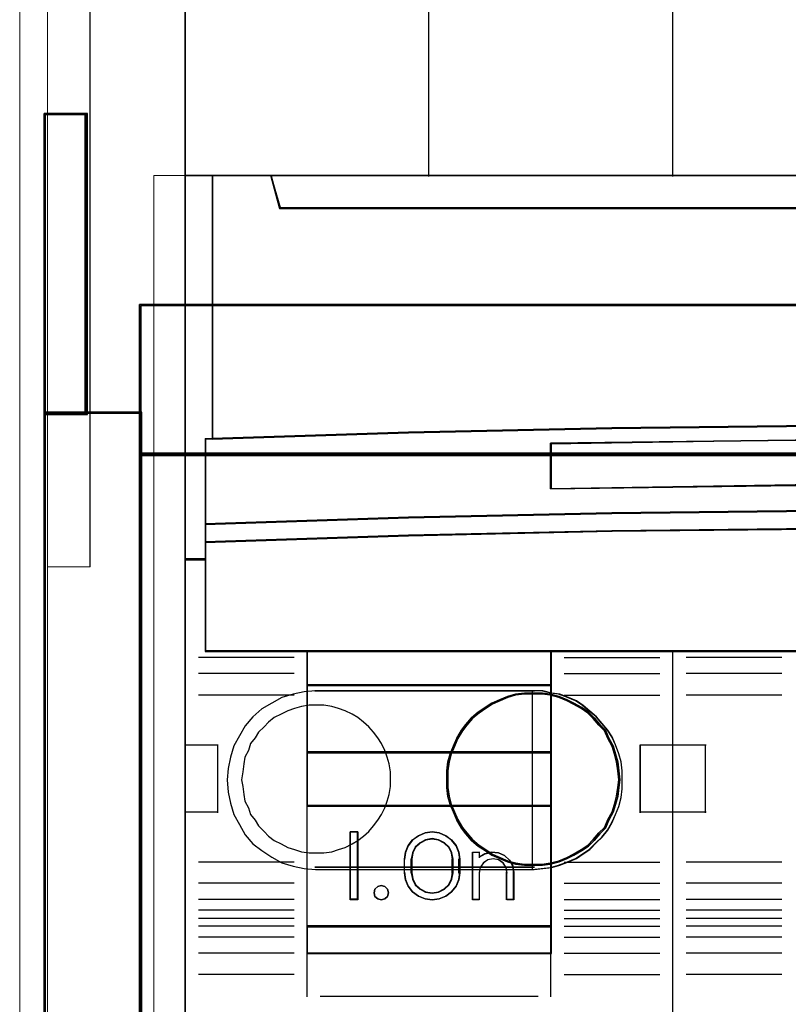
# Model space of a CAD drawing. Header units: millimetres. Extents: x -1290 to 1795, y -4192 to -1311.
# Tile 284 of 656: x 1411.54 to 1417.21, y -3716.46 to -3709.19. Entities that reach past the tile are written whole.
import ezdxf

# ---------------------------------------------------------------- set-up
doc = ezdxf.new("R2010")
doc.units = ezdxf.units.MM
doc.layers.add('30', color=7, linetype='Continuous')
doc.layers.add('45', color=7, linetype='Continuous')
doc.layers.add('Aparatura', color=7, linetype='Continuous', lineweight=13)

# ---------------------------------------------------------------- blocks, each defined once
blk = doc.blocks.new('*U227')
at = {"layer": '45', "color": 7}
for points in [[(297.576923, -383.521822), (279.564678, -383.521822), (279.564678, -465.544591), (297.576923, -465.544591), (315.578028, -465.544591), (333.590273, -465.544591), (333.590273, -383.521822), (315.578028, -383.521822), (297.576923, -383.521822)], [(280.605044, -411.997992), (280.605044, -402.288709), (279.564678, -402.288709), (279.564678, -416.455887), (280.340642, -416.455887), (280.340642, -415.822194), (280.340642, -415.149928), (280.340642, -412.009013), (280.605044, -411.997992)], [(295.319944, -411.617111), (302.822511, -411.534364), (310.330649, -411.534364), (317.833216, -411.617111), (325.335784, -411.77709), (332.582139, -412.008783), (332.582139, -402.288709), (330.409903, -402.288709), (330.092422, -403.480273), (283.060738, -403.480273), (282.743257, -402.288709), (280.571022, -402.288709), (280.571022, -412.008783), (287.811807, -411.77709), (295.319944, -411.617111)], [(283.060571, -403.509553), (330.09438, -403.509553), (330.411875, -402.288709), (324.591135, -402.288709), (315.578735, -402.288709), (306.577475, -402.288709), (297.576216, -402.288709), (288.563816, -402.288709), (282.743076, -402.288709), (283.060571, -403.509553)], [(317.833293, -414.747521), (325.335846, -414.902839), (332.832829, -415.152456), (332.832829, -411.990633), (332.582187, -411.979539), (325.335846, -411.746562), (317.833293, -411.585697), (310.33074, -411.502491), (302.822618, -411.502491), (295.320065, -411.585697), (287.811942, -411.746562), (280.571171, -411.979539), (280.314959, -411.990633), (280.314959, -415.152456), (287.811942, -414.902839), (295.320065, -414.747521), (302.822618, -414.664315), (310.33074, -414.664315), (317.833293, -414.747521)], [(320.09238, -412.158471), (320.09238, -413.838253), (311.080653, -413.720669), (302.074499, -413.720669), (293.057199, -413.838253), (293.057199, -412.158471), (302.074499, -412.046485), (311.080653, -412.046485), (320.09238, -412.158471)], [(311.080653, -413.720669), (320.09238, -413.838253), (320.09238, -412.158471), (311.080653, -412.046485), (302.074499, -412.046485), (293.057199, -412.158471), (293.057199, -413.838253), (302.074499, -413.720669), (311.080653, -413.720669)], [(302.822618, -414.635393), (295.320065, -414.720288), (287.811942, -414.878758), (280.314959, -415.133443), (280.314959, -415.82392), (287.811942, -415.574896), (295.320065, -415.405106), (302.822618, -415.325871), (310.33074, -415.325871), (317.833293, -415.405106), (325.335846, -415.574896), (332.832829, -415.82392), (332.832829, -415.133443), (325.335846, -414.878758), (317.833293, -414.720288), (310.33074, -414.635393), (302.822618, -414.635393)], [(302.076261, -419.841934), (311.077097, -419.841934), (315.577514, -419.841934), (320.083502, -419.841934), (329.089907, -419.841934), (332.832829, -419.841934), (332.832829, -416.430936), (332.832829, -415.794142), (325.335846, -415.5505), (317.833293, -415.38438), (310.33074, -415.306857), (302.822618, -415.306857), (295.320065, -415.38438), (287.811942, -415.5505), (280.314959, -415.794142), (280.314959, -416.430936), (280.314959, -419.841934), (284.063451, -419.841934), (293.064286, -419.841934), (297.575843, -419.841934), (302.076261, -419.841934)], [(293.089431, -421.095094), (293.089431, -419.809617), (284.060991, -419.809617), (284.060991, -421.095094), (293.089431, -421.095094)], [(293.089431, -421.062778), (284.060991, -421.062778), (284.060991, -423.569099), (293.089431, -423.569099), (293.089431, -421.062778)], [(293.089431, -425.542198), (293.089431, -423.536782), (284.060991, -423.536782), (284.060991, -425.542198), (293.089431, -425.542198)], [(293.089431, -429.983916), (293.089431, -425.509882), (284.060991, -425.509882), (284.060991, -429.983916), (293.089431, -429.983916)], [(285.953705, -426.488353), (285.953705, -428.994674), (285.670783, -428.994674), (285.670783, -426.488353), (285.953705, -426.488353)], [(287.669144, -427.490881), (287.708732, -427.234679), (287.810531, -426.995186), (287.968883, -426.783541), (288.183791, -426.627593), (288.426976, -426.52734), (288.687127, -426.488353), (288.947278, -426.52734), (289.196118, -426.627593), (289.40537, -426.783541), (289.569378, -426.995186), (289.671176, -427.234679), (289.705109, -427.490881), (289.705109, -427.992145), (289.671176, -428.253917), (289.569378, -428.493409), (289.40537, -428.699485), (289.196118, -428.855434), (288.947278, -428.961256), (288.687127, -428.994674), (288.426976, -428.961256), (288.183791, -428.855434), (287.968883, -428.699485), (287.810531, -428.493409), (287.708732, -428.253917), (287.669144, -427.992145), (287.669144, -427.490881)], [(289.459791, -427.992863), (289.459791, -427.490163), (289.420013, -427.255569), (289.312046, -427.054489), (289.141571, -426.886922), (288.925636, -426.775211), (288.686971, -426.736112), (288.448307, -426.775211), (288.243737, -426.886922), (288.067579, -427.054489), (287.959612, -427.255569), (287.919835, -427.490163), (287.919835, -427.992863), (287.959612, -428.227457), (288.067579, -428.439708), (288.243737, -428.60169), (288.448307, -428.707815), (288.686971, -428.746914), (288.925636, -428.707815), (289.141571, -428.60169), (289.312046, -428.439708), (289.420013, -428.227457), (289.459791, -427.992863)], [(290.174258, -428.994674), (290.174258, -427.235222), (290.42439, -427.235222), (290.42439, -427.420132), (290.640412, -427.291255), (290.879174, -427.235222), (291.13499, -427.257635), (291.362382, -427.352892), (291.544296, -427.526596), (291.663677, -427.739523), (291.703471, -427.986071), (291.703471, -428.994674), (291.447654, -428.994674), (291.447654, -427.986071), (291.413546, -427.795557), (291.305534, -427.63306), (291.13499, -427.520993), (290.941707, -427.481769), (290.742739, -427.520993), (290.57788, -427.63306), (290.464183, -427.795557), (290.42439, -427.986071), (290.42439, -428.994674), (290.174258, -428.994674)], [(287.042657, -428.595865), (287.078231, -428.730756), (287.042657, -428.865647), (286.947792, -428.959485), (286.811424, -428.994674), (286.680986, -428.959485), (286.580192, -428.865647), (286.544618, -428.730756), (286.580192, -428.595865), (286.680986, -428.502027), (286.811424, -428.466838), (286.947792, -428.502027), (287.042657, -428.595865)], [(293.089431, -429.9516), (284.060991, -429.9516), (284.060991, -430.973159), (293.089431, -430.973159), (293.089431, -429.9516)]]:
    blk.add_lwpolyline(points, close=True, dxfattribs=at)
at = {"layer": '45', "color": 139}
for points in [[(297.576923, -383.521822), (279.564678, -383.521822), (279.564678, -465.544591), (297.576923, -465.544591), (315.578028, -465.544591), (333.590273, -465.544591), (333.590273, -383.521822), (315.578028, -383.521822), (297.576923, -383.521822)], [(297.582292, -383.537981), (279.580794, -383.537981), (279.580794, -465.528433), (297.582292, -465.528433), (315.572658, -465.528433), (333.574157, -465.528433), (333.574157, -383.537981), (315.572658, -383.537981), (297.582292, -383.537981)], [(287.078231, -428.730756), (287.042657, -428.595865), (286.947792, -428.502027), (286.811424, -428.466838), (286.680986, -428.502027), (286.580192, -428.595865), (286.544618, -428.730756), (286.580192, -428.865647), (286.680986, -428.959485), (286.811424, -428.994674), (286.947792, -428.959485), (287.042657, -428.865647), (287.078231, -428.730756)]]:
    blk.add_lwpolyline(points, close=True, dxfattribs=at)
for points in [[(297.566047, -402.322821), (297.566047, -383.521822)], [(288.559095, -395.076753), (288.559095, -402.322821)], [(279.564678, -402.288709), (333.590273, -402.288709)], [(280.571022, -402.288709), (280.571022, -412.008783)], [(282.743076, -402.288709), (283.092252, -403.509553)], [(283.06002, -403.477237), (330.094931, -403.477237)], [(332.832829, -412.019555), (325.335846, -411.761023), (317.833293, -411.590627), (310.33074, -411.502491), (302.822618, -411.502491), (295.320065, -411.590627), (287.811942, -411.761023), (280.314959, -412.019555)], [(280.314959, -411.987238), (280.314959, -419.841934)], [(320.09238, -412.190114), (311.080653, -412.046485), (302.074499, -412.046485), (293.057199, -412.190114)], [(293.057199, -413.838253), (293.057199, -412.156002)], [(320.09238, -413.838253), (311.080653, -413.691034), (302.074499, -413.691034), (293.057199, -413.838253)], [(332.832829, -415.152456), (325.335846, -414.888049), (317.833293, -414.723529), (310.33074, -414.635393), (302.822618, -414.635393), (295.320065, -414.723529), (287.811942, -414.888049), (280.314959, -415.152456)], [(332.832829, -415.82392), (325.335846, -415.565389), (317.833293, -415.389117), (310.33074, -415.306857), (302.822618, -415.306857), (295.320065, -415.389117), (287.811942, -415.565389), (280.314959, -415.82392)], [(280.348981, -416.421775), (279.564678, -416.421775)], [(332.832829, -419.809617), (280.314959, -419.809617)], [(284.060991, -419.809617), (284.060991, -430.973159)], [(284.060991, -419.809617), (293.089431, -419.809617)], [(293.057199, -419.809617), (293.057199, -430.973159)], [(297.566047, -465.544591), (297.566047, -419.809617)], [(283.593633, -420.060968), (280.066059, -420.060968)], [(293.563952, -420.060968), (297.091526, -420.060968)], [(301.58963, -420.060968), (298.060265, -420.060968)], [(283.593633, -420.649845), (280.066059, -420.649845)], [(293.563952, -420.649845), (297.091526, -420.649845)], [(301.58963, -420.649845), (298.060265, -420.649845)], [(284.060991, -421.062778), (293.089431, -421.062778)], [(283.593633, -421.441599), (280.066059, -421.441599)], [(293.563952, -421.441599), (297.091526, -421.441599)], [(301.58963, -421.441599), (298.060265, -421.441599)], [(279.564678, -423.283637), (280.800224, -423.283637)], [(280.766202, -423.283637), (280.766202, -425.784572)], [(284.060991, -423.536782), (293.089431, -423.536782)], [(296.357361, -425.784572), (296.357361, -423.283637)], [(296.357361, -423.283637), (297.598279, -423.283637)], [(297.566047, -423.283637), (298.794431, -423.283637)], [(298.762199, -423.283637), (298.762199, -425.784572)], [(279.564678, -425.75046), (280.800224, -425.75046)], [(284.060991, -425.509882), (293.089431, -425.509882)], [(296.357361, -425.75046), (297.598279, -425.75046)], [(297.566047, -425.75046), (298.794431, -425.75046)], [(285.953705, -426.488353), (285.670783, -426.488353)], [(285.670783, -426.488353), (285.670783, -428.994674)], [(285.921473, -426.488353), (285.921473, -428.994674)], [(289.705109, -427.509912), (289.671176, -427.248847), (289.569378, -427.004808), (289.40537, -426.789145), (289.196118, -426.630236), (288.947278, -426.52808), (288.687127, -426.488353), (288.426976, -426.52808), (288.183791, -426.630236), (287.968883, -426.789145), (287.810531, -427.004808), (287.708732, -427.248847), (287.669144, -427.509912)], [(289.459791, -427.509912), (289.420013, -427.269174), (289.312046, -427.062828), (289.141571, -426.890872), (288.925636, -426.776235), (288.686971, -426.736112), (288.448307, -426.776235), (288.243737, -426.890872), (288.067579, -427.062828), (287.959612, -427.269174), (287.919835, -427.509912)], [(290.174258, -427.235222), (290.451809, -427.235222)], [(290.174258, -427.235222), (290.174258, -428.994674)], [(290.417786, -427.235222), (290.417786, -427.44887)], [(291.703471, -428.005431), (291.663472, -427.752526), (291.543474, -427.534109), (291.360621, -427.355926), (291.132055, -427.258213), (290.874919, -427.235222), (290.634924, -427.2927), (290.417786, -427.4249)], [(283.593633, -427.597884), (280.066059, -427.597884)], [(287.669144, -428.005431), (287.669144, -427.477595)], [(287.919835, -428.005431), (287.919835, -427.477595)], [(289.427559, -428.005431), (289.427559, -427.477595)], [(289.672877, -428.005431), (289.672877, -427.477595)], [(291.45278, -428.005431), (291.41828, -427.806026), (291.309031, -427.635946), (291.136532, -427.518649), (290.941033, -427.477595), (290.739784, -427.518649), (290.573035, -427.635946), (290.458036, -427.806026), (290.417786, -428.005431)], [(293.563952, -427.597884), (297.091526, -427.597884)], [(301.58963, -427.597884), (298.060265, -427.597884)], [(287.669144, -427.971319), (287.708732, -428.238528), (287.810531, -428.482996), (287.968883, -428.693353), (288.183791, -428.852541), (288.426976, -428.960562), (288.687127, -428.994674), (288.947278, -428.960562), (289.196118, -428.852541), (289.40537, -428.693353), (289.569378, -428.482996), (289.671176, -428.238528), (289.705109, -427.971319)], [(287.919835, -427.971319), (287.959612, -428.212615), (288.067579, -428.430931), (288.243737, -428.59754), (288.448307, -428.706698), (288.686971, -428.746914), (288.925636, -428.706698), (289.141571, -428.59754), (289.312046, -428.430931), (289.420013, -428.212615), (289.459791, -427.971319)], [(290.417786, -427.971319), (290.417786, -428.994674)], [(291.420548, -427.971319), (291.420548, -428.994674)], [(291.671239, -427.971319), (291.671239, -428.994674)], [(283.593633, -428.384252), (280.066059, -428.384252)], [(293.563952, -428.384252), (297.091526, -428.384252)], [(301.58963, -428.384252), (298.060265, -428.384252)], [(283.593633, -428.983901), (280.066059, -428.983901)], [(285.953705, -428.962357), (285.670783, -428.962357)], [(290.174258, -428.962357), (290.451809, -428.962357)], [(291.420548, -428.962357), (291.703471, -428.962357)], [(293.563952, -428.983901), (297.091526, -428.983901)], [(301.58963, -428.983901), (298.060265, -428.983901)], [(283.593633, -429.37888), (280.066059, -429.37888)], [(293.563952, -429.37888), (297.091526, -429.37888)], [(301.58963, -429.37888), (298.060265, -429.37888)], [(283.593633, -429.67691), (280.066059, -429.67691)], [(293.563952, -429.67691), (297.091526, -429.67691)], [(301.58963, -429.67691), (298.060265, -429.67691)], [(283.593633, -429.962372), (280.066059, -429.962372)], [(284.060991, -429.9516), (293.089431, -429.9516)], [(293.563952, -429.962372), (297.091526, -429.962372)], [(301.58963, -429.962372), (298.060265, -429.962372)], [(283.593633, -430.368123), (280.066059, -430.368123)], [(293.563952, -430.368123), (297.091526, -430.368123)], [(301.58963, -430.368123), (298.060265, -430.368123)], [(283.593633, -430.957001), (280.066059, -430.957001)], [(284.060991, -430.940843), (293.089431, -430.940843)], [(284.060991, -430.940843), (284.060991, -432.572824)], [(293.057199, -430.940843), (293.057199, -432.572824)], [(293.563952, -430.957001), (297.091526, -430.957001)], [(301.58963, -430.957001), (298.060265, -430.957001)], [(283.593633, -431.743368), (280.066059, -431.743368)], [(293.563952, -431.743368), (297.091526, -431.743368)], [(301.58963, -431.743368), (298.060265, -431.743368)], [(284.557001, -432.540508), (292.595213, -432.540508)]]:
    blk.add_lwpolyline(points, dxfattribs=at)
at = {"layer": '45', "color": 59}
for points in [[(297.566047, -402.322821), (297.566047, -383.521822)], [(297.566047, -465.544591), (297.566047, -419.809617)], [(296.357361, -423.283637), (296.357361, -425.784572)]]:
    blk.add_lwpolyline(points, dxfattribs=at)
at = {"layer": '45', "color": 140}
for points in [[(280.605044, -411.997992), (280.605044, -402.288709), (279.564678, -402.288709), (279.564678, -416.455887), (280.340642, -416.455887), (280.340642, -415.822194), (280.340642, -415.149928), (280.340642, -412.009013), (280.605044, -411.997992)], [(280.588928, -411.992003), (280.588928, -402.304868), (279.580794, -402.304868), (279.580794, -416.439729), (280.332717, -416.439729), (280.332717, -415.807481), (280.332717, -415.136748), (280.332717, -412.002999), (280.588928, -411.992003)], [(295.319944, -411.617111), (302.822511, -411.534364), (310.330649, -411.534364), (317.833216, -411.617111), (325.335784, -411.77709), (332.582139, -412.008783), (332.582139, -402.288709), (330.409903, -402.288709), (330.092422, -403.480273), (283.060738, -403.480273), (282.743257, -402.288709), (280.571022, -402.288709), (280.571022, -412.008783), (287.811807, -411.77709), (295.319944, -411.617111)], [(283.074693, -403.493395), (330.078467, -403.493395), (330.395759, -402.304868), (324.578736, -402.304868), (315.572092, -402.304868), (306.57658, -402.304868), (297.581069, -402.304868), (288.574424, -402.304868), (282.757401, -402.304868), (283.074693, -403.493395)]]:
    blk.add_lwpolyline(points, close=True, dxfattribs=at)
at = {"layer": '45', "color": 59}
for points in [[(295.32692, -411.602255), (302.824838, -411.519783), (310.328322, -411.519783), (317.82624, -411.602255), (325.324158, -411.761702), (332.566023, -411.992624), (332.566023, -402.304868), (330.395133, -402.304868), (330.077849, -403.49247), (283.075311, -403.49247), (282.758027, -402.304868), (280.587137, -402.304868), (280.587137, -411.992624), (287.823435, -411.761702), (295.32692, -411.602255)], [(283.060571, -403.509553), (330.09438, -403.509553), (330.411875, -402.288709), (324.591135, -402.288709), (315.578735, -402.288709), (306.577475, -402.288709), (297.576216, -402.288709), (288.563816, -402.288709), (282.743076, -402.288709), (283.060571, -403.509553)], [(317.833293, -414.747521), (325.335846, -414.902839), (332.832829, -415.152456), (332.832829, -411.990633), (332.582187, -411.979539), (325.335846, -411.746562), (317.833293, -411.585697), (310.33074, -411.502491), (302.822618, -411.502491), (295.320065, -411.585697), (287.811942, -411.746562), (280.571171, -411.979539), (280.314959, -411.990633), (280.314959, -415.152456), (287.811942, -414.902839), (295.320065, -414.747521), (302.822618, -414.664315), (310.33074, -414.664315), (317.833293, -414.747521)], [(320.09238, -412.158471), (320.09238, -413.838253), (311.080653, -413.720669), (302.074499, -413.720669), (293.057199, -413.838253), (293.057199, -412.158471), (302.074499, -412.046485), (311.080653, -412.046485), (320.09238, -412.158471)], [(311.080653, -413.720669), (320.09238, -413.838253), (320.09238, -412.158471), (311.080653, -412.046485), (302.074499, -412.046485), (293.057199, -412.158471), (293.057199, -413.838253), (302.074499, -413.720669), (311.080653, -413.720669)], [(311.075281, -413.708309), (320.076264, -413.823891), (320.076264, -412.172721), (311.075281, -412.062643), (302.079864, -412.062643), (293.073315, -412.172721), (293.073315, -413.823891), (302.079864, -413.708309), (311.075281, -413.708309)], [(302.822618, -414.635393), (295.320065, -414.720288), (287.811942, -414.878758), (280.314959, -415.133443), (280.314959, -415.82392), (287.811942, -415.574896), (295.320065, -415.405106), (302.822618, -415.325871), (310.33074, -415.325871), (317.833293, -415.405106), (325.335846, -415.574896), (332.832829, -415.82392), (332.832829, -415.133443), (325.335846, -414.878758), (317.833293, -414.720288), (310.33074, -414.635393), (302.822618, -414.635393)], [(302.82492, -414.651551), (295.326972, -414.734138), (287.823457, -414.888299), (280.331075, -415.136059), (280.331075, -415.807762), (287.823457, -415.565508), (295.326972, -415.400335), (302.82492, -415.323255), (310.328435, -415.323255), (317.826383, -415.400335), (325.324331, -415.565508), (332.816713, -415.807762), (332.816713, -415.136059), (325.324331, -414.888299), (317.826383, -414.734138), (310.328435, -414.651551), (302.82492, -414.651551)], [(302.076261, -419.841934), (311.077097, -419.841934), (315.577514, -419.841934), (320.083502, -419.841934), (329.089907, -419.841934), (332.832829, -419.841934), (332.832829, -416.430936), (332.832829, -415.794142), (325.335846, -415.5505), (317.833293, -415.38438), (310.33074, -415.306857), (302.822618, -415.306857), (295.320065, -415.38438), (287.811942, -415.5505), (280.314959, -415.794142), (280.314959, -416.430936), (280.314959, -419.841934), (284.063451, -419.841934), (293.064286, -419.841934), (297.575843, -419.841934), (302.076261, -419.841934)], [(302.079022, -419.825776), (311.074333, -419.825776), (315.571989, -419.825776), (320.075211, -419.825776), (329.076089, -419.825776), (332.816713, -419.825776), (332.816713, -416.439084), (332.816713, -415.806828), (325.324331, -415.564922), (317.826383, -415.399986), (310.328435, -415.323015), (302.82492, -415.323015), (295.326972, -415.399986), (287.823457, -415.564922), (280.331075, -415.806828), (280.331075, -416.439084), (280.331075, -419.825776), (284.077266, -419.825776), (293.072577, -419.825776), (297.581366, -419.825776), (302.079022, -419.825776)], [(293.089431, -421.095094), (293.089431, -419.809617), (284.060991, -419.809617), (284.060991, -421.095094), (293.089431, -421.095094)], [(293.073315, -421.078936), (293.073315, -419.82398), (284.077107, -419.82398), (284.077107, -421.078936), (293.073315, -421.078936)], [(293.089431, -421.062778), (284.060991, -421.062778), (284.060991, -423.569099), (293.089431, -423.569099), (293.089431, -421.062778)], [(293.073315, -421.077141), (284.077107, -421.077141), (284.077107, -423.552941), (293.073315, -423.552941), (293.073315, -421.077141)], [(293.089431, -425.542198), (293.089431, -423.536782), (284.060991, -423.536782), (284.060991, -425.542198), (293.089431, -425.542198)], [(293.073315, -425.52604), (293.073315, -423.551145), (284.077107, -423.551145), (284.077107, -425.52604), (293.073315, -425.52604)], [(293.089431, -429.983916), (293.089431, -425.509882), (284.060991, -425.509882), (284.060991, -429.983916), (293.089431, -429.983916)], [(285.953705, -426.488353), (285.953705, -428.994674), (285.670783, -428.994674), (285.670783, -426.488353), (285.953705, -426.488353)], [(287.669144, -427.490881), (287.708732, -427.234679), (287.810531, -426.995186), (287.968883, -426.783541), (288.183791, -426.627593), (288.426976, -426.52734), (288.687127, -426.488353), (288.947278, -426.52734), (289.196118, -426.627593), (289.40537, -426.783541), (289.569378, -426.995186), (289.671176, -427.234679), (289.705109, -427.490881), (289.705109, -427.992145), (289.671176, -428.253917), (289.569378, -428.493409), (289.40537, -428.699485), (289.196118, -428.855434), (288.947278, -428.961256), (288.687127, -428.994674), (288.426976, -428.961256), (288.183791, -428.855434), (287.968883, -428.699485), (287.810531, -428.493409), (287.708732, -428.253917), (287.669144, -427.992145), (287.669144, -427.490881)], [(289.459791, -427.992863), (289.459791, -427.490163), (289.420013, -427.255569), (289.312046, -427.054489), (289.141571, -426.886922), (288.925636, -426.775211), (288.686971, -426.736112), (288.448307, -426.775211), (288.243737, -426.886922), (288.067579, -427.054489), (287.959612, -427.255569), (287.919835, -427.490163), (287.919835, -427.992863), (287.959612, -428.227457), (288.067579, -428.439708), (288.243737, -428.60169), (288.448307, -428.707815), (288.686971, -428.746914), (288.925636, -428.707815), (289.141571, -428.60169), (289.312046, -428.439708), (289.420013, -428.227457), (289.459791, -427.992863)], [(289.445465, -427.988151), (289.445465, -427.49308), (289.406428, -427.262048), (289.300469, -427.064019), (289.133166, -426.898996), (288.921249, -426.78898), (288.687024, -426.750475), (288.4528, -426.78898), (288.252036, -426.898996), (288.079156, -427.064019), (287.973197, -427.262048), (287.93416, -427.49308), (287.93416, -427.988151), (287.973197, -428.219183), (288.079156, -428.428213), (288.252036, -428.587736), (288.4528, -428.69225), (288.687024, -428.730756), (288.921249, -428.69225), (289.133166, -428.587736), (289.300469, -428.428213), (289.406428, -428.219183), (289.445465, -427.988151)], [(290.174258, -428.994674), (290.174258, -427.235222), (290.42439, -427.235222), (290.42439, -427.420132), (290.640412, -427.291255), (290.879174, -427.235222), (291.13499, -427.257635), (291.362382, -427.352892), (291.544296, -427.526596), (291.663677, -427.739523), (291.703471, -427.986071), (291.703471, -428.994674), (291.447654, -428.994674), (291.447654, -427.986071), (291.413546, -427.795557), (291.305534, -427.63306), (291.13499, -427.520993), (290.941707, -427.481769), (290.742739, -427.520993), (290.57788, -427.63306), (290.464183, -427.795557), (290.42439, -427.986071), (290.42439, -428.994674), (290.174258, -428.994674)], [(287.042657, -428.595865), (287.078231, -428.730756), (287.042657, -428.865647), (286.947792, -428.959485), (286.811424, -428.994674), (286.680986, -428.959485), (286.580192, -428.865647), (286.544618, -428.730756), (286.580192, -428.595865), (286.680986, -428.502027), (286.811424, -428.466838), (286.947792, -428.502027), (287.042657, -428.595865)], [(293.089431, -429.9516), (284.060991, -429.9516), (284.060991, -430.973159), (293.089431, -430.973159), (293.089431, -429.9516)], [(293.073315, -429.965963), (284.077107, -429.965963), (284.077107, -430.957001), (293.073315, -430.957001), (293.073315, -429.965963)]]:
    blk.add_lwpolyline(points, close=True, dxfattribs=at)
blk = doc.blocks.new('*U241')
at = {"layer": '30', "color": 7}
for points in [[(113.684562, -560.982282), (113.684562, -549.886963), (113.684562, -560.982282)], [(113.684562, -560.982282), (113.684562, -549.886963), (113.684562, -560.982282)], [(115.2854, -560.982282), (115.2854, -549.886963), (113.684562, -549.886963), (113.684562, -560.982282), (115.2854, -560.982282)], [(115.242425, -560.939193), (115.242425, -549.930052), (113.727538, -549.930052), (113.727538, -560.939193), (115.242425, -560.939193)], [(115.197659, -560.982282), (115.197659, -549.886963), (115.197659, -560.982282)], [(115.197659, -560.982282), (115.197659, -549.886963), (115.197659, -560.982282)], [(117.203183, -556.926566), (764.797637, -556.926566), (117.203183, -556.926566)], [(117.203183, -556.926566), (117.203183, -559.508292), (117.203183, -556.926566)], [(764.797637, -556.926566), (117.203183, -556.926566), (117.203183, -559.4618), (117.203183, -560.958004), (117.203183, -562.495769), (764.797637, -562.495769), (764.797637, -560.958004), (764.797637, -559.4618), (764.797637, -556.926566)], [(117.203183, -562.495769), (117.203183, -559.422115), (117.203183, -562.495769)], [(113.684562, -560.896104), (117.289134, -560.896104), (113.684562, -560.896104)], [(113.684562, -560.896104), (113.684562, -587.950368), (113.684562, -560.896104)], [(113.684562, -587.950368), (115.235366, -587.950368), (117.289134, -587.950368), (117.289134, -586.472442), (117.289134, -584.994515), (117.289134, -563.934064), (117.289134, -562.415084), (117.289134, -560.896104), (115.235366, -560.896104), (113.684562, -560.896104), (113.684562, -587.950368)], [(113.727538, -587.90728), (115.242133, -587.90728), (117.247949, -587.90728), (117.247949, -586.433963), (117.247949, -584.960646), (117.247949, -563.965882), (117.247949, -562.45164), (117.247949, -560.937398), (115.242133, -560.937398), (113.727538, -560.937398), (113.727538, -587.90728)], [(117.203183, -562.409592), (764.797637, -562.409592), (117.203183, -562.409592)], [(117.203183, -564.011052), (117.203183, -562.409592), (117.203183, -564.011052)], [(764.797637, -562.409592), (117.203183, -562.409592), (117.203183, -563.929167), (117.203183, -584.997873), (117.203183, -586.476379), (764.797637, -586.476379), (764.797637, -584.997873), (764.797637, -563.929167), (764.797637, -562.409592)], [(117.203183, -563.92308), (117.203183, -585.004184), (117.203183, -563.92308)], [(131.754183, -571.167353), (123.686906, -571.167353), (123.27531, -571.208815), (122.863714, -571.291741), (122.452119, -571.416129), (122.081683, -571.623442), (121.711246, -571.830755), (121.38197, -572.120993), (121.093853, -572.452694), (120.888055, -572.825858), (120.682257, -573.199022), (120.558778, -573.613648), (120.476459, -574.028274), (120.435299, -574.442901), (120.476459, -574.898989), (120.558778, -575.313616), (120.682257, -575.728242), (120.888055, -576.101406), (121.093853, -576.474569), (121.38197, -576.80627), (121.711246, -577.055046), (122.081683, -577.303822), (122.452119, -577.511135), (122.863714, -577.635523), (123.27531, -577.718448), (123.686906, -577.759911), (131.754183, -577.759911), (132.08346, -577.718448), (132.412736, -577.676986), (132.700853, -577.59406), (133.03013, -577.469672), (133.318247, -577.345285), (133.565204, -577.179434), (133.812162, -577.013584), (134.059119, -576.764808), (134.264917, -576.557495), (134.470715, -576.308719), (134.635353, -576.01848), (134.758832, -575.728242), (134.882311, -575.438004), (134.96463, -575.106303), (135.00579, -574.774602), (135.00579, -574.442901), (135.00579, -574.1112), (134.96463, -573.779498), (134.882311, -573.48926), (134.758832, -573.157559), (134.635353, -572.867321), (134.470715, -572.618545), (134.264917, -572.369769), (134.059119, -572.120993), (133.812162, -571.91368), (133.565204, -571.706367), (133.318247, -571.540516), (133.03013, -571.416129), (132.700853, -571.291741), (132.412736, -571.250278), (132.08346, -571.167353), (131.754183, -571.167353)], [(123.686906, -577.759911), (131.754183, -577.759911), (132.08346, -577.718448), (132.412736, -577.676986), (132.700853, -577.59406), (133.03013, -577.469672), (133.318247, -577.345285), (133.565204, -577.179434), (133.812162, -577.013584), (134.059119, -576.764808), (134.264917, -576.557495), (134.470715, -576.308719), (134.635353, -576.01848), (134.758832, -575.728242), (134.882311, -575.438004), (134.96463, -575.106303), (135.00579, -574.774602), (135.00579, -574.442901), (135.00579, -574.1112), (134.96463, -573.779498), (134.882311, -573.48926), (134.758832, -573.157559), (134.635353, -572.867321), (134.470715, -572.618545), (134.264917, -572.369769), (134.059119, -572.120993), (133.812162, -571.91368), (133.565204, -571.706367), (133.318247, -571.540516), (133.03013, -571.416129), (132.700853, -571.291741), (132.412736, -571.250278), (132.08346, -571.167353), (131.754183, -571.167353), (123.686906, -571.167353), (123.27531, -571.208815), (122.863714, -571.291741), (122.452119, -571.416129), (122.081683, -571.623442), (121.711246, -571.830755), (121.38197, -572.120993), (121.093853, -572.452694), (120.888055, -572.825858), (120.682257, -573.199022), (120.558778, -573.613648), (120.476459, -574.028274), (120.435299, -574.442901), (120.476459, -574.898989), (120.558778, -575.313616), (120.682257, -575.728242), (120.888055, -576.101406), (121.093853, -576.474569), (121.38197, -576.80627), (121.711246, -577.055046), (122.081683, -577.303822), (122.452119, -577.511135), (122.863714, -577.635523), (123.27531, -577.718448), (123.686906, -577.759911)], [(123.667416, -571.167353), (131.773673, -571.167353), (123.667416, -571.167353)], [(134.92342, -574.443085), (134.881944, -574.111143), (134.840469, -573.779201), (134.757518, -573.488752), (134.674567, -573.198303), (134.508664, -572.907854), (134.384238, -572.617404), (134.17686, -572.409941), (133.969482, -572.160984), (133.762104, -571.953521), (133.513251, -571.78755), (133.222922, -571.621579), (132.974069, -571.4971), (132.68374, -571.372622), (132.351935, -571.289637), (132.061606, -571.248144), (131.729802, -571.248144), (131.397998, -571.248144), (131.066193, -571.289637), (130.775864, -571.372622), (130.485535, -571.4971), (130.195206, -571.621579), (129.946353, -571.78755), (129.6975, -571.953521), (129.448646, -572.160984), (129.241269, -572.409941), (129.075366, -572.617404), (128.909464, -572.907854), (128.785037, -573.198303), (128.660611, -573.488752), (128.57766, -573.779201), (128.536184, -574.111143), (128.536184, -574.443085), (128.536184, -574.733534), (128.57766, -575.065476), (128.660611, -575.355925), (128.785037, -575.646374), (128.909464, -575.936824), (129.075366, -576.227273), (129.241269, -576.434736), (129.448646, -576.683693), (129.6975, -576.891157), (129.946353, -577.057128), (130.195206, -577.223099), (130.485535, -577.347577), (130.775864, -577.472055), (131.066193, -577.55504), (131.397998, -577.596533), (131.729802, -577.596533), (132.061606, -577.596533), (132.351935, -577.55504), (132.68374, -577.472055), (132.974069, -577.347577), (133.222922, -577.223099), (133.513251, -577.057128), (133.762104, -576.891157), (133.969482, -576.683693), (134.17686, -576.434736), (134.384238, -576.227273), (134.508664, -575.936824), (134.674567, -575.646374), (134.757518, -575.355925), (134.840469, -575.065476), (134.881944, -574.733534), (134.92342, -574.443085)], [(131.729802, -577.596533), (131.397998, -577.596533), (131.066193, -577.55504), (130.775864, -577.472055), (130.485535, -577.347577), (130.195206, -577.223099), (129.946353, -577.057128), (129.6975, -576.891157), (129.448646, -576.683693), (129.241269, -576.434736), (129.075366, -576.227273), (128.909464, -575.936824), (128.785037, -575.646374), (128.660611, -575.355925), (128.57766, -575.065476), (128.536184, -574.733534), (128.536184, -574.443085), (128.536184, -574.111143), (128.57766, -573.779201), (128.660611, -573.488752), (128.785037, -573.198303), (128.909464, -572.907854), (129.075366, -572.617404), (129.241269, -572.409941), (129.448646, -572.160984), (129.6975, -571.953521), (129.946353, -571.78755), (130.195206, -571.621579), (130.485535, -571.4971), (130.775864, -571.372622), (131.066193, -571.289637), (131.397998, -571.248144), (131.729802, -571.248144), (132.061606, -571.248144), (132.351935, -571.289637), (132.68374, -571.372622), (132.974069, -571.4971), (133.222922, -571.621579), (133.513251, -571.78755), (133.762104, -571.953521), (133.969482, -572.160984), (134.17686, -572.409941), (134.384238, -572.617404), (134.508664, -572.907854), (134.674567, -573.198303), (134.757518, -573.488752), (134.840469, -573.779201), (134.881944, -574.111143), (134.92342, -574.443085), (134.881944, -574.733534), (134.840469, -575.065476), (134.757518, -575.355925), (134.674567, -575.646374), (134.508664, -575.936824), (134.384238, -576.227273), (134.17686, -576.434736), (133.969482, -576.683693), (133.762104, -576.891157), (133.513251, -577.057128), (133.222922, -577.223099), (132.974069, -577.347577), (132.68374, -577.472055), (132.351935, -577.55504), (132.061606, -577.596533), (131.729802, -577.596533)], [(128.536184, -574.443085), (128.536184, -574.733534), (128.57766, -575.065476), (128.660611, -575.355925), (128.785037, -575.646374), (128.909464, -575.936824), (129.075366, -576.227273), (129.241269, -576.434736), (129.448646, -576.683693), (129.6975, -576.891157), (129.946353, -577.057128), (130.195206, -577.223099), (130.485535, -577.347577), (130.775864, -577.472055), (131.066193, -577.55504), (131.397998, -577.596533), (131.729802, -577.596533), (132.061606, -577.596533), (132.351935, -577.55504), (132.68374, -577.472055), (132.974069, -577.347577), (133.222922, -577.223099), (133.513251, -577.057128), (133.762104, -576.891157), (133.969482, -576.683693), (134.17686, -576.434736), (134.384238, -576.227273), (134.508664, -575.936824), (134.674567, -575.646374), (134.757518, -575.355925), (134.840469, -575.065476), (134.881944, -574.733534), (134.92342, -574.443085), (134.881944, -574.111143), (134.840469, -573.779201), (134.757518, -573.488752), (134.674567, -573.198303), (134.508664, -572.907854), (134.384238, -572.617404), (134.17686, -572.409941), (133.969482, -572.160984), (133.762104, -571.953521), (133.513251, -571.78755), (133.222922, -571.621579), (132.974069, -571.4971), (132.68374, -571.372622), (132.351935, -571.289637), (132.061606, -571.248144), (131.729802, -571.248144), (131.397998, -571.248144), (131.066193, -571.289637), (130.775864, -571.372622), (130.485535, -571.4971), (130.195206, -571.621579), (129.946353, -571.78755), (129.6975, -571.953521), (129.448646, -572.160984), (129.241269, -572.409941), (129.075366, -572.617404), (128.909464, -572.907854), (128.785037, -573.198303), (128.660611, -573.488752), (128.57766, -573.779201), (128.536184, -574.111143), (128.536184, -574.443085)], [(128.57916, -574.442803), (128.57916, -574.72931), (128.620077, -575.056746), (128.701912, -575.343252), (128.824664, -575.629759), (128.947416, -575.916265), (129.111086, -576.202771), (129.274756, -576.407419), (129.479343, -576.652996), (129.724848, -576.857643), (129.970352, -577.021361), (130.215857, -577.185079), (130.502279, -577.307868), (130.788701, -577.430656), (131.075123, -577.512515), (131.402463, -577.553445), (131.729802, -577.553445), (132.057141, -577.553445), (132.343564, -577.512515), (132.670903, -577.430656), (132.957325, -577.307868), (133.20283, -577.185079), (133.489252, -577.021361), (133.734756, -576.857643), (133.939343, -576.652996), (134.143931, -576.407419), (134.348518, -576.202771), (134.47127, -575.916265), (134.63494, -575.629759), (134.716775, -575.343252), (134.79861, -575.056746), (134.839527, -574.72931), (134.880444, -574.442803), (134.839527, -574.115367), (134.79861, -573.787931), (134.716775, -573.501425), (134.63494, -573.214919), (134.47127, -572.928412), (134.348518, -572.641906), (134.143931, -572.437258), (133.939343, -572.191681), (133.734756, -571.987034), (133.489252, -571.823316), (133.20283, -571.659598), (132.957325, -571.53681), (132.670903, -571.414021), (132.343564, -571.332162), (132.057141, -571.291233), (131.729802, -571.291233), (131.402463, -571.291233), (131.075123, -571.332162), (130.788701, -571.414021), (130.502279, -571.53681), (130.215857, -571.659598), (129.970352, -571.823316), (129.724848, -571.987034), (129.479343, -572.191681), (129.274756, -572.437258), (129.111086, -572.641906), (128.947416, -572.928412), (128.824664, -573.214919), (128.701912, -573.501425), (128.620077, -573.787931), (128.57916, -574.115367), (128.57916, -574.442803)], [(131.685931, -577.759911), (132.022119, -577.718448), (132.358308, -577.676986), (132.652472, -577.59406), (132.98866, -577.469672), (133.282825, -577.345285), (133.534966, -577.179434), (133.787107, -577.013584), (134.039249, -576.764808), (134.249366, -576.557495), (134.459484, -576.308719), (134.627578, -576.01848), (134.753649, -575.728242), (134.879719, -575.438004), (134.963766, -575.106303), (135.00579, -574.774602), (135.00579, -574.442901), (135.00579, -574.1112), (134.963766, -573.779498), (134.879719, -573.48926), (134.753649, -573.157559), (134.627578, -572.867321), (134.459484, -572.618545), (134.249366, -572.369769), (134.039249, -572.120993), (133.787107, -571.91368), (133.534966, -571.706367), (133.282825, -571.540516), (132.98866, -571.416129), (132.652472, -571.291741), (132.358308, -571.250278), (132.022119, -571.167353), (131.685931, -571.167353), (131.685931, -577.759911)], [(126.455453, -574.443129), (126.455453, -574.152062), (126.413875, -573.860994), (126.330718, -573.611508), (126.247562, -573.362022), (126.122827, -573.112535), (125.998092, -572.90463), (125.831779, -572.696725), (125.665466, -572.488819), (125.457574, -572.322495), (125.249683, -572.156171), (125.041792, -572.031428), (124.792322, -571.906684), (124.542853, -571.823522), (124.293383, -571.74036), (124.002335, -571.698779), (123.711287, -571.698779), (123.461818, -571.698779), (123.17077, -571.74036), (122.9213, -571.823522), (122.67183, -571.906684), (122.422361, -572.031428), (122.172891, -572.156171), (121.965, -572.322495), (121.798687, -572.488819), (121.590795, -572.696725), (121.466061, -572.90463), (121.299748, -573.112535), (121.216591, -573.362022), (121.091856, -573.611508), (121.050278, -573.860994), (121.0087, -574.152062), (120.967121, -574.443129), (121.0087, -574.692615), (121.050278, -574.983683), (121.091856, -575.233169), (121.216591, -575.482656), (121.299748, -575.732142), (121.466061, -575.940047), (121.590795, -576.147953), (121.798687, -576.355858), (121.965, -576.522182), (122.172891, -576.688506), (122.422361, -576.81325), (122.67183, -576.937993), (122.9213, -577.021155), (123.17077, -577.104317), (123.461818, -577.145898), (123.711287, -577.145898), (124.002335, -577.145898), (124.293383, -577.104317), (124.542853, -577.021155), (124.792322, -576.937993), (125.041792, -576.81325), (125.249683, -576.688506), (125.457574, -576.522182), (125.665466, -576.355858), (125.831779, -576.147953), (125.998092, -575.940047), (126.122827, -575.732142), (126.247562, -575.482656), (126.330718, -575.233169), (126.413875, -574.983683), (126.455453, -574.692615), (126.455453, -574.443129)], [(126.455453, -574.443129), (126.455453, -574.152062), (126.413875, -573.860994), (126.330718, -573.611508), (126.247562, -573.362022), (126.122827, -573.112535), (125.998092, -572.90463), (125.831779, -572.696725), (125.665466, -572.488819), (125.457574, -572.322495), (125.249683, -572.156171), (125.041792, -572.031428), (124.792322, -571.906684), (124.542853, -571.823522), (124.293383, -571.74036), (124.002335, -571.698779), (123.711287, -571.698779), (123.461818, -571.698779), (123.17077, -571.74036), (122.9213, -571.823522), (122.67183, -571.906684), (122.422361, -572.031428), (122.172891, -572.156171), (121.965, -572.322495), (121.798687, -572.488819), (121.590795, -572.696725), (121.466061, -572.90463), (121.299748, -573.112535), (121.216591, -573.362022), (121.091856, -573.611508), (121.050278, -573.860994), (121.0087, -574.152062), (120.967121, -574.443129), (121.0087, -574.692615), (121.050278, -574.983683), (121.091856, -575.233169), (121.216591, -575.482656), (121.299748, -575.732142), (121.466061, -575.940047), (121.590795, -576.147953), (121.798687, -576.355858), (121.965, -576.522182), (122.172891, -576.688506), (122.422361, -576.81325), (122.67183, -576.937993), (122.9213, -577.021155), (123.17077, -577.104317), (123.461818, -577.145898), (123.711287, -577.145898), (124.002335, -577.145898), (124.293383, -577.104317), (124.542853, -577.021155), (124.792322, -576.937993), (125.041792, -576.81325), (125.249683, -576.688506), (125.457574, -576.522182), (125.665466, -576.355858), (125.831779, -576.147953), (125.998092, -575.940047), (126.122827, -575.732142), (126.247562, -575.482656), (126.330718, -575.233169), (126.413875, -574.983683), (126.455453, -574.692615), (126.455453, -574.443129)], [(131.773673, -577.673734), (123.667416, -577.673734), (131.773673, -577.673734)]]:
    blk.add_lwpolyline(points, close=True, dxfattribs=at)
at = {"layer": '30', "color": 59}
for points in [[(115.2854, -549.886963), (113.684562, -549.886963), (115.2854, -549.886963)], [(764.754661, -556.967859), (117.246158, -556.967859), (117.246158, -559.465498), (117.246158, -560.939515), (117.246158, -562.454476), (764.754661, -562.454476), (764.754661, -560.939515), (764.754661, -559.465498), (764.754661, -556.967859)]]:
    blk.add_lwpolyline(points, close=True, dxfattribs=at)

msp = doc.modelspace()

# ---------------------------------------------------------------- linework, layer by layer
at = {"layer": 'Aparatura', "color": 7, "lineweight": 13}
for points in [[(1411.5408, -3611.293), (1411.5408, -3758.4431)], [(1411.7471, -3739.3835), (1411.7471, -3722.825), (1411.7471, -3722.6326), (1411.7471, -3718.6884), (1411.7471, -3713.2291), (1411.7471, -3711.0045), (1411.7471, -3709.2969), (1411.7471, -3709.0925), (1411.7471, -3692.5341)], [(1411.7471, -3739.3835), (1411.7471, -3722.825), (1411.7471, -3722.6326), (1411.7471, -3718.6884), (1411.7471, -3713.2291), (1411.7471, -3711.0045), (1411.7471, -3709.2969), (1411.7471, -3709.0925), (1411.7471, -3692.5341)], [(1411.7471, -3739.3835), (1411.7471, -3722.825), (1411.7471, -3722.6326), (1411.7471, -3718.6884), (1411.7471, -3713.2291), (1411.7471, -3711.0045), (1411.7471, -3709.2969), (1411.7471, -3709.0925), (1411.7471, -3692.5341)], [(1412.53, -3719.4027), (1412.53, -3710.3436), (1542.0388, -3710.3436), (1542.0388, -3719.4027)]]:
    msp.add_lwpolyline(points, dxfattribs=at)
for points in [[(1543.0283, -3758.4431), (1411.5408, -3758.4431), (1411.5408, -3611.293), (1543.0283, -3611.293), (1543.0283, -3758.4431)], [(1412.0597, -3709.0928), (1412.0597, -3692.534), (1412.0597, -3692.3176), (1412.0597, -3688.3853), (1411.7467, -3688.3853), (1411.7467, -3692.3176), (1411.7467, -3692.534), (1411.7467, -3709.0928), (1411.7467, -3709.2972), (1411.7467, -3711.0048), (1411.7467, -3713.2295), (1412.0597, -3713.2295), (1412.0597, -3711.0048), (1412.0597, -3709.2972), (1412.0597, -3709.0928)], [(1412.0597, -3709.0928), (1412.0597, -3692.534), (1412.0597, -3692.3176), (1412.0597, -3688.3853), (1411.7467, -3688.3853), (1411.7467, -3692.3176), (1411.7467, -3692.534), (1411.7467, -3709.0928), (1411.7467, -3709.2972), (1411.7467, -3711.0048), (1411.7467, -3713.2295), (1412.0597, -3713.2295), (1412.0597, -3711.0048), (1412.0597, -3709.2972), (1412.0597, -3709.0928)], [(1412.0597, -3709.0928), (1412.0597, -3692.534), (1412.0597, -3692.3176), (1412.0597, -3688.3853), (1411.7467, -3688.3853), (1411.7467, -3692.3176), (1411.7467, -3692.534), (1411.7467, -3709.0928), (1411.7467, -3709.2972), (1411.7467, -3711.0048), (1411.7467, -3713.2295), (1412.0597, -3713.2295), (1412.0597, -3711.0048), (1412.0597, -3709.2972), (1412.0597, -3709.0928)], [(1411.7467, -3709.0923), (1411.7467, -3709.2973), (1411.7467, -3709.0923)], [(1412.0594, -3709.0923), (1412.0594, -3709.2973), (1412.0594, -3709.0923)], [(1411.7467, -3709.2969), (1411.7467, -3711.0047), (1411.7467, -3709.2969)], [(1412.0594, -3709.2969), (1412.0594, -3711.0047), (1412.0594, -3709.2969)], [(1412.53, -3710.3436), (1542.0388, -3710.3436), (1542.0388, -3719.4027), (1412.53, -3719.4027), (1412.53, -3710.3436)], [(1411.7467, -3713.2295), (1411.7467, -3711.0043), (1411.7467, -3713.2295)], [(1411.7467, -3713.2295), (1411.7467, -3711.0043), (1411.7467, -3713.2295)], [(1412.0594, -3713.2295), (1412.0594, -3711.0043), (1412.0594, -3713.2295)], [(1412.0594, -3713.2295), (1412.0594, -3711.0043), (1412.0594, -3713.2295)]]:
    msp.add_lwpolyline(points, close=True, dxfattribs=at)

# ---------------------------------------------------------------- block references
at = {"layer": 'Aparatura', "color": 7, "lineweight": 13, "xscale": 0.2, "yscale": 0.2, "zscale": 0.2}
for name, p in [('*U227', (1356.8457, -3629.8863)), ('*U241', (1388.9844, -3599.9102))]:
    msp.add_blockref(name, p, dxfattribs=at)

doc.saveas('drawing.dxf')
